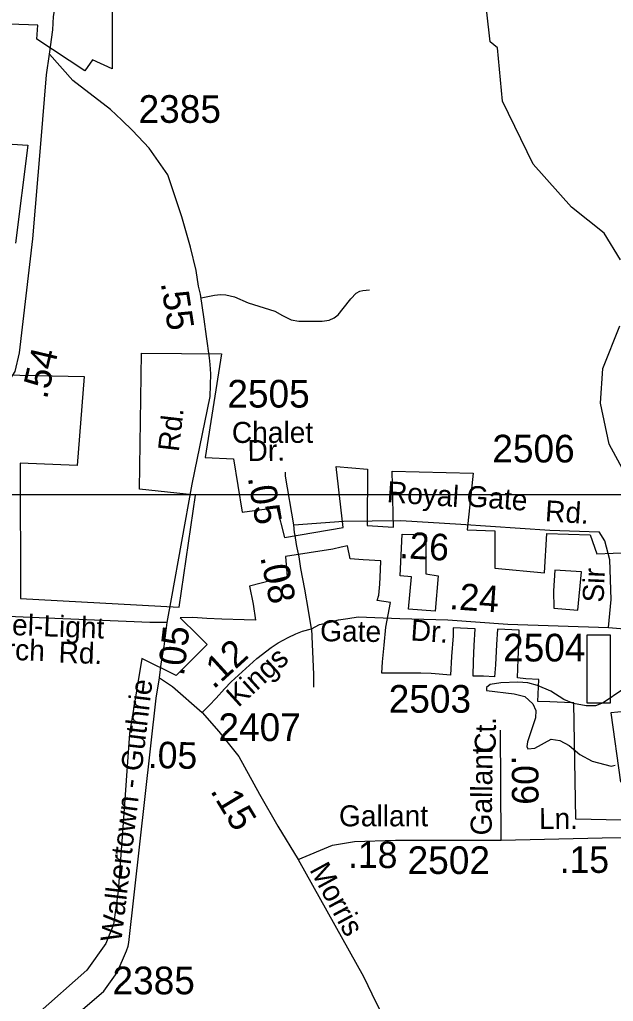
# Model space of a CAD drawing. Extents: x 1547597 to 1699558, y 810033 to 920809.
# Drawn here: x 1661363 to 1664043, y 872460 to 876894 of the extents above; entities that cross this region are included whole.
import ezdxf

# ---------------------------------------------------------------- set-up
doc = ezdxf.new("R2010")
doc.units = 0
for name, color, linetype in [('Exist Boundary Political City Limit New', 7, 'Continuous'), ('Exist Boundary Political City Limit New Hole', 7, 'Continuous'), ('Exist Hydrographic Creek Single Shore', 7, 'Continuous'), ('Exist Hydrographic Misc Water Feature', 7, 'Continuous'), ('Exist Road Non-System Type 51', 7, 'Continuous'), ('Exist Road Secondary Mileage Hundredths English Label', 7, 'Continuous'), ('Exist Road Secondary Type 51 Attributed', 7, 'Continuous'), ('Exist Road Secondary Type 51 Label', 7, 'Continuous'), ('Exist Road Secondary Type 51 Number Label', 7, 'Continuous'), ('Map Preparation Boundary City Limit Buffer Line', 7, 'Continuous'), ('Map Preparation Inset Cut Line', 7, 'Continuous')]:
    doc.layers.add(name, color=color, linetype=linetype)

msp = doc.modelspace()

# ---------------------------------------------------------------- linework, layer by layer
at = {"layer": 'Exist Boundary Political City Limit New'}
msp.add_line((1663873.9, 873282.6), (1663865.4, 873808.9), dxfattribs=at)
for points in [[(1661778.7, 877495.2), (1661780.5, 876672.4), (1661691.8, 876711.8), (1661657.3, 876662.5), (1661440.4, 876805.6), (1661445.3, 876869.7), (1661144.7, 876879.6)], [(1660853.9, 876361.5), (1661399.8, 876327.3), (1661343.9, 875883.8)], [(1661217.9, 875290.9), (1661653.8, 875282.8), (1661622.7, 874880.1), (1661365, 874890.3), (1661367.6, 874279.2), (1662083.9, 874240.7), (1662157.7, 874746.4), (1661904, 874773.3), (1661912.6, 875387.6), (1662274.3, 875385.3), (1662200.5, 874916.6), (1662328.9, 874910.8), (1662367.5, 874670.2), (1662524.1, 874691.2), (1662559.2, 874554.9), (1662823.8, 874599.8), (1662792.4, 874876.4), (1662934, 874863.5), (1662932.4, 874609.2), (1663050.5, 874602.1), (1663045.6, 874854.9), (1663410.4, 874846.3), (1663383.5, 874590.3), (1663508.7, 874585.6), (1663509.1, 874416.7), (1663732.3, 874395.2), (1663742.5, 874573.8), (1663938.3, 874567.1), (1663968.3, 874481.2), (1664264.5, 874494.1)], [(1663865.4, 873808.9), (1663822.4, 873809.6), (1663756, 873812.6), (1663702.9, 873813.9), (1663707.4, 873913.9), (1663648.9, 873916.9), (1663610.9, 873921.1), (1663614.1, 874006.2), (1663618.6, 874100.8), (1663618.5, 874136.4), (1663520.5, 874141.2), (1663516.3, 874071.5), (1663511.8, 873980.5), (1663506.5, 873926), (1663457, 873929), (1663409.9, 873929.7), (1663412.4, 873996.1), (1663414.8, 874068), (1663419.2, 874143.4), (1663417.8, 874143.5), (1663320.9, 874147.1), (1663320.5, 874111.8), (1663313.5, 874017.2), (1663308.5, 873933.4), (1663256.6, 873938.8), (1663221, 873941.2), (1663174, 873943), (1663076.7, 873942.5), (1662998.8, 873942), (1663001.7, 873994.1), (1663008.5, 874069.5), (1663017.1, 874150.4), (1663037, 874262.1), (1662977, 874270.7), (1662984, 874294.7), (1662988.7, 874345), (1662993, 874409.7), (1662993.4, 874449.2), (1662913.7, 874454.6), (1662854.6, 874458.9), (1662842.6, 874517), (1662814.3, 874512.3), (1662776.5, 874502.9), (1662670.2, 874486.3), (1662564, 874469.8), (1662571, 874377.6), (1662500.2, 874361.1), (1662401, 874335.1), (1662417.3, 874254.5), (1662428.7, 874182.6), (1662377.4, 874183.2), (1662276, 874186.3), (1662209, 874190), (1662145, 874193.6), (1662087.6, 874192.5), (1662168.4, 874114.5), (1662210.3, 874072), (1662069.5, 873932), (1661914.5, 874009.1), (1661859.3, 873670.6), (1661829.3, 873245.3), (1661807.8, 872957.4), (1661786.4, 872807.1), (1661752, 872721.1), (1661666.2, 872600.9), (1661443, 872403.2)], [(1664127.1, 873772.3), (1664032.7, 873763.7), (1664075.6, 873450.1)], [(1664079.9, 873278.3), (1663873.9, 873282.6)]]:
    msp.add_lwpolyline(points, dxfattribs=at)
at = {"layer": 'Exist Boundary Political City Limit New Hole'}
for points in [[(1663239.6, 874223), (1663119.4, 874231.6), (1663132.3, 874377.6), (1663080.8, 874381.9), (1663089.4, 874570.9)], [(1663089.4, 874570.9), (1663196.7, 874566.6), (1663197, 874478.3), (1663196.7, 874390.5), (1663252.5, 874381.9), (1663239.6, 874223)], [(1663779.5, 874408.1), (1663773.5, 874314.6), (1663775.2, 874236.3), (1663882.5, 874227.7)], [(1663882.5, 874227.7), (1663899.7, 874399.5), (1663779.5, 874408.1)], [(1664028.4, 873806.7), (1663925.4, 873806.7), (1663925.1, 873976.4), (1663925.4, 874116)], [(1663925.4, 874116), (1664028.4, 874116), (1664028.4, 873806.7)]]:
    msp.add_lwpolyline(points, dxfattribs=at)
at = {"layer": 'Exist Hydrographic Creek Single Shore'}
for points in [[(1664076.4, 875809.7), (1664002.4, 875929.4), (1663854.3, 876047.3), (1663681.4, 876241.2), (1663542.3, 876526.3), (1663520.4, 876766.5), (1663487.4, 876793.4), (1663472.3, 876928.3), (1663432.3, 877044), (1663154.4, 877538.7), (1663139.3, 877631), (1663148.3, 878438.3), (1663125.4, 878556.9), (1662775.3, 879296.1), (1662720.4, 879569.7), (1662707.4, 879845.8), (1662577.4, 880157), (1662151.4, 880736.7)], [(1664342.3, 874389.5), (1664024.3, 874977), (1663985.4, 875161.6), (1663995.4, 875319.1), (1664072.4, 875511.1)]]:
    msp.add_lwpolyline(points, dxfattribs=at)
at = {"layer": 'Exist Hydrographic Misc Water Feature'}
msp.add_lwpolyline([(1664087, 873868.2), (1663997.3, 873809.1), (1663962.2, 873795.8), (1663920.9, 873795.4), (1663864, 873805.7), (1663819.8, 873824.3), (1663761, 873861.2), (1663701.1, 873886.4), (1663656.8, 873898.7), (1663612.4, 873902.5), (1663536.1, 873899.3), (1663487.3, 873891.6), (1663470.2, 873878.1), (1663470.1, 873864.3), (1663595.8, 873849.8), (1663643.3, 873837.5), (1663679.8, 873804.1), (1663694.2, 873774.2), (1663691.7, 873741.4), (1663656.3, 873632.9), (1663652.8, 873610.7), (1663658, 873601.1), (1663688.7, 873603.8), (1663762.3, 873645.2), (1663802.4, 873638.2), (1663843.4, 873615.3), (1663891.5, 873575.6), (1663947.2, 873545.1), (1664033.7, 873522.6), (1664051.7, 873526.6)], dxfattribs=at)
at = {"layer": 'Exist Road Non-System Type 51'}
for points in [[(1662182.4, 875638), (1662243.4, 875649.4), (1662269.8, 875653.2), (1662294.2, 875651.3), (1662333.6, 875641.9), (1662395.6, 875615.6), (1662467, 875593), (1662515.9, 875578), (1662549.7, 875557.3), (1662589.2, 875538.5), (1662623, 875532.8), (1662662.4, 875532.8), (1662728.2, 875532.8), (1662760.1, 875536.6), (1662782.7, 875547.9), (1662801.5, 875561), (1662824, 875589.2), (1662857.8, 875632.5), (1662882.3, 875658.8), (1662899.2, 875668.2), (1662912.3, 875670.1), (1662942.4, 875673.8)], [(1662681.3, 874142.6), (1662690.5, 873936.7), (1662689.7, 873878.7)]]:
    msp.add_lwpolyline(points, dxfattribs=at)
at = {"layer": 'Exist Road Secondary Type 51 Attributed'}
for points in [[(1661497.5, 876737.9), (1661512.9, 876847.6), (1661515.8, 876907.6), (1661524.4, 876957.5), (1661549.2, 877167.1), (1661551.8, 877203), (1661554.2, 877241), (1661569.8, 877343.8), (1661588.3, 877564), (1661595.3, 877663.7)], [(1660426.5, 874200.6), (1660591.8, 874381), (1660793.4, 874592.8), (1660959.7, 874769.3), (1661126, 874976.1), (1661231.8, 875097.1), (1661282.2, 875182.8), (1661312.4, 875243.3), (1661322.1, 875271.4), (1661342.6, 875305.2), (1661362.8, 875389.6), (1661423.3, 875903.9), (1661458.6, 876332.5), (1661484.2, 876644.1), (1661497.5, 876737.9)], [(1662029.4, 874170.7), (1662048.9, 874278), (1662142.2, 874796), (1662223.8, 875192.7), (1662225.8, 875293.9), (1662223.8, 875336.7), (1662219.9, 875366.5), (1662206.3, 875463.1), (1662196.6, 875540.9), (1662179.1, 875653.7), (1662171.3, 875690.7), (1662159.7, 875760.7), (1662134.4, 875865.9), (1662095.5, 876004), (1662031.5, 876193.1), (1661948.2, 876313.4), (1661872, 876393.6), (1661824.5, 876440.1), (1661773.2, 876488), (1661602.9, 876618.4), (1661497.5, 876737.9)], [(1662601.5, 874612.7), (1662563.5, 874831.7), (1662563.5, 874850.7)], [(1662601.5, 874612.7), (1662825.5, 874628.8), (1663084.2, 874631.9), (1663355.5, 874616.1), (1663756.1, 874587.7), (1663980.1, 874581.4)], [(1662681.3, 874142.6), (1662667.9, 874225.6), (1662651.3, 874322.5), (1662632.4, 874414.7), (1662628.4, 874447), (1662625, 874468.3), (1662616.1, 874508.6), (1662613.8, 874524.2), (1662607.1, 874564.6), (1662604.1, 874577.8), (1662601.5, 874612.7)], [(1664021.2, 874148.4), (1664033.8, 874275.1), (1664027.4, 874455.1), (1664005.4, 874540.4), (1663980.1, 874581.4)], [(1662029.4, 874170.7), (1661951.7, 874170.7), (1661057.5, 874209.6), (1660630.7, 874200.6), (1660497.3, 874204.8), (1660426.5, 874200.6)], [(1662681.3, 874142.6), (1662717.5, 874161.8), (1662764.7, 874173.6), (1662802.5, 874183.1), (1662845, 874190.2), (1662892.2, 874197.3), (1663078.8, 874190.2), (1663296.1, 874183.1), (1663567.7, 874164.2), (1664021.2, 874148.4)], [(1661994.4, 873921.1), (1662002.2, 873985.3), (1662015.8, 874062.4), (1662029.4, 874170.7)], [(1662186.6, 873764.7), (1662219.4, 873796.4), (1662249.9, 873830), (1662288.6, 873871.5), (1662318.8, 873903.1), (1662367.6, 873948.5), (1662434.2, 874009.4), (1662499.1, 874059), (1662530.9, 874079.1), (1662576, 874104.2), (1662610.4, 874120.2), (1662640.4, 874131.8), (1662681.3, 874142.6)], [(1664021.2, 874148.4), (1664184.9, 874135.4)], [(1660790.3, 871508.9), (1660836.7, 871590.9), (1660857.6, 871648.3), (1660875.8, 871695.2), (1660891.5, 871734.3), (1660921.5, 871772), (1660971.2, 871832.8), (1661001.5, 871857.6), (1661037.4, 871890.8), (1661092.6, 871940.5), (1661286.1, 872113.3), (1661744, 872506.7), (1661803.7, 872590.6), (1661845.7, 872689.1), (1661852.5, 872709.9), (1661856.2, 872726.9), (1661978.9, 873829.7), (1661994.4, 873921.1)], [(1661994.4, 873921.1), (1662052.8, 873882.2), (1662186.6, 873764.7)], [(1662186.6, 873764.7), (1662262.9, 873679.2), (1662353.4, 873566.7), (1662446.6, 873396.6), (1662528.8, 873251.1), (1662620.2, 873100.7)], [(1663537.7, 873188), (1663534.7, 873684.7)], [(1663537.7, 873188), (1663992.4, 873199), (1664335, 873201.8)], [(1662620.2, 873100.7), (1662775.6, 873166.1), (1662874.3, 873182.5), (1663060.7, 873188), (1663537.7, 873188)], [(1662620.2, 873100.7), (1662915.1, 872572.1), (1662972.7, 872454.1), (1663101.5, 872204.4), (1663126.1, 872087.9), (1663126.1, 871884.8), (1663116.6, 871838.8), (1663112.3, 871781.9), (1663060.2, 871312.5), (1663060.2, 871235.7), (1663062.9, 871161.6), (1663093.1, 871040.9), (1663128.7, 870881.7), (1663176.6, 870704.4)]]:
    msp.add_lwpolyline(points, dxfattribs=at)
at = {"layer": 'Map Preparation Boundary City Limit Buffer Line'}
msp.add_line((1663873.9, 873282.6), (1663865.4, 873808.9), dxfattribs=at)
for points in [[(1661778.7, 877495.2), (1661780.5, 876672.4), (1661691.8, 876711.8), (1661657.3, 876662.5), (1661440.4, 876805.6), (1661445.3, 876869.7), (1661144.7, 876879.6)], [(1660853.9, 876361.5), (1661399.8, 876327.3), (1661343.9, 875883.8)], [(1661217.9, 875290.9), (1661653.8, 875282.8), (1661622.7, 874880.1), (1661365, 874890.3), (1661367.6, 874279.2), (1662083.9, 874240.7), (1662157.7, 874746.4), (1661904, 874773.3), (1661912.6, 875387.6), (1662274.3, 875385.3), (1662200.5, 874916.6), (1662328.9, 874910.8), (1662367.5, 874670.2), (1662524.1, 874691.2), (1662559.2, 874554.9), (1662823.8, 874599.8), (1662792.4, 874876.4), (1662934, 874863.5), (1662932.4, 874609.2), (1663050.5, 874602.1), (1663045.6, 874854.9), (1663410.4, 874846.3), (1663383.5, 874590.3), (1663508.7, 874585.6), (1663509.1, 874416.7), (1663732.3, 874395.2), (1663742.5, 874573.8), (1663938.3, 874567.1), (1663968.3, 874481.2), (1664264.5, 874494.1)], [(1663865.4, 873808.9), (1663822.4, 873809.6), (1663756, 873812.6), (1663702.9, 873813.9), (1663707.4, 873913.9), (1663648.9, 873916.9), (1663610.9, 873921.1), (1663614.1, 874006.2), (1663618.6, 874100.8), (1663618.5, 874136.4), (1663520.5, 874141.2), (1663516.3, 874071.5), (1663511.8, 873980.5), (1663506.5, 873926), (1663457, 873929), (1663409.9, 873929.7), (1663412.4, 873996.1), (1663414.8, 874068), (1663419.2, 874143.4), (1663417.8, 874143.5), (1663320.9, 874147.1), (1663320.5, 874111.8), (1663313.5, 874017.2), (1663308.5, 873933.4), (1663256.6, 873938.8), (1663221, 873941.2), (1663174, 873943), (1663076.7, 873942.5), (1662998.8, 873942), (1663001.7, 873994.1), (1663008.5, 874069.5), (1663017.1, 874150.4), (1663037, 874262.1), (1662977, 874270.7), (1662984, 874294.7), (1662988.7, 874345), (1662993, 874409.7), (1662993.4, 874449.2), (1662913.7, 874454.6), (1662854.6, 874458.9), (1662842.6, 874517), (1662814.3, 874512.3), (1662776.5, 874502.9), (1662670.2, 874486.3), (1662564, 874469.8), (1662571, 874377.6), (1662500.2, 874361.1), (1662401, 874335.1), (1662417.3, 874254.5), (1662428.7, 874182.6), (1662377.4, 874183.2), (1662276, 874186.3), (1662209, 874190), (1662145, 874193.6), (1662087.6, 874192.5), (1662168.4, 874114.5), (1662210.3, 874072), (1662069.5, 873932), (1661914.5, 874009.1), (1661859.3, 873670.6), (1661829.3, 873245.3), (1661807.8, 872957.4), (1661786.4, 872807.1), (1661752, 872721.1), (1661666.2, 872600.9), (1661443, 872403.2)], [(1664127.1, 873772.3), (1664032.7, 873763.7), (1664075.6, 873450.1)], [(1664079.9, 873278.3), (1663873.9, 873282.6)]]:
    msp.add_lwpolyline(points, dxfattribs=at)
at = {"layer": 'Map Preparation Inset Cut Line'}
for points in [[(1633724, 874749.3), (1696240.1, 874749.3), (1696240.1, 917817.4), (1633724, 917817.4)], [(1694128.9, 831307.2), (1633724, 831307.2), (1633724, 874749.3), (1694128.9, 874749.3)]]:
    msp.add_lwpolyline(points, close=True, dxfattribs=at)

# ---------------------------------------------------------------- texts
at = {"layer": 'Exist Road Secondary Mileage Hundredths English Label'}
for s, rotation, p in [('.55', 278.8151, (1662000, 875704.7)), ('.54', 76.5141, (1661485.8, 875176.7)), ('.05', 279.86, (1662392.7, 874826.2)), ('.26', 356.6698, (1663075.3, 874462.9)), ('.08', 281.5849, (1662449, 874466.8)), ('.24', 356.0181, (1663300.7, 874232.1)), ('.05', 83.3829, (1662104.9, 873927)), ('.12', 42.3992, (1662238.5, 873867.1)), ('.05', 358.8058, (1661940.8, 873514.6)), ('.09', 270.3424, (1663584.6, 873571.6)), ('.15', 301.0365, (1662221.4, 873411.2)), ('.18', 359.7143, (1662845.5, 873063.4)), ('.15', 0.1255, (1663801, 873040.3))]:
    msp.add_text(s, height=120, rotation=rotation, dxfattribs=at).set_placement(p)
at = {"layer": 'Exist Road Secondary Type 51 Label'}
for s, rotation, p in [('Rd.', 83.3829, (1662081.5, 874939.8)), ('Chalet', 0.0612, (1662321.3, 874982.3)), ('Dr.', 0.2839, (1662392.2, 874900.9)), ('Royal', 356.0392, (1663018.9, 874715)), ('Gate', 355.749, (1663377.9, 874696.1)), ('Rd.', 356.3524, (1663733.1, 874629.1)), ('Sir', 87.6555, (1663999.2, 874260.2)), ('Gospel-Light', 357.8065, (1661024.2, 874126.4)), ('Gate', 359.1896, (1662719.2, 874087.1)), ('Dr.', 356.0841, (1663126.1, 874091)), ('Church', 357.8065, (1661066.2, 874012.4)), ('Rd.', 357.8065, (1661537.5, 873990.6)), ('Kings', 42.3992, (1662350, 873784.9)), ('Walkertown - Guthrie', 83.191, (1661822.1, 872724.8)), ('Ct.', 89.2735, (1663512.1, 873582.4)), ('Gallant', 89.2735, (1663493.8, 873209.4)), ('Gallant', 0.0228, (1662804.8, 873250.8)), ('Ln.', 0.1255, (1663707.5, 873238.1)), ('Morris', 298.5232, (1662669.6, 873055.3))]:
    msp.add_text(s, height=95, rotation=rotation, dxfattribs=at).set_placement(p)
at = {"layer": 'Exist Road Secondary Type 51 Number Label'}
for s, p in [('2385', (1661900.3, 876427.9)), ('2505', (1662300.8, 875142)), ('2506', (1663497, 874894.2)), ('2504', (1663545.6, 873995.5)), ('2503', (1663029.4, 873764)), ('2407', (1662260.7, 873636.1)), ('2502', (1663114.7, 873035.6)), ('2385', (1661782.3, 872492.4))]:
    msp.add_text(s, height=125, dxfattribs=at).set_placement(p)

doc.saveas('drawing.dxf')
